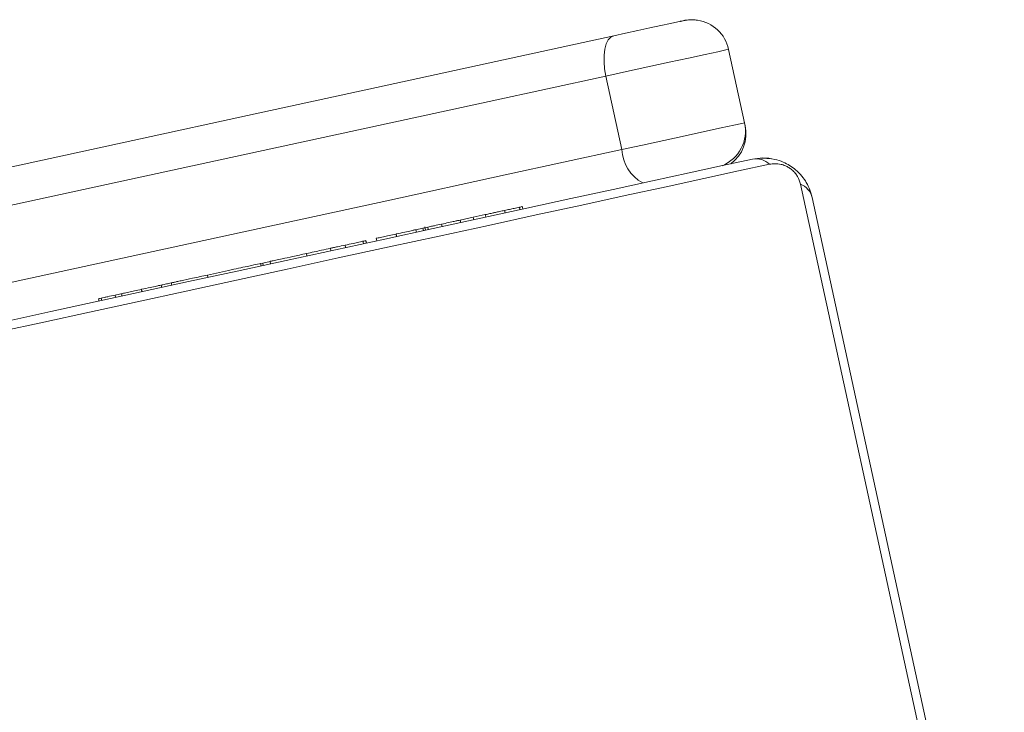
# Model space of a CAD drawing. Header units: inches. Extents: x -433 to 341, y -109 to 237.
# Tile 328 of 335: x 92.2914 to 92.3699, y 19.6351 to 19.6903. Entities that reach past the tile are written whole.
import ezdxf

# ---------------------------------------------------------------- set-up
doc = ezdxf.new("R2010")
doc.units = ezdxf.units.IN
doc.header["$MEASUREMENT"] = 0
doc.layers.add('1_projektowane', color=7, linetype='Continuous', lineweight=5)
doc.layers.add('urzadzenie', color=7, linetype='Continuous', lineweight=5)

# ---------------------------------------------------------------- blocks, each defined once
blk = doc.blocks.new('ddddd')
at = {"layer": 'urzadzenie', "color": 7, "linetype": 'Continuous'}
for p, q in [((74.40070316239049, -7.103365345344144), (74.4727031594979, -7.103365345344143)), ((74.47394429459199, -7.104055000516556), (74.39946153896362, -7.104055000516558)), ((74.38775171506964, -7.10736534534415), (74.3937517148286, -7.10736534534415)), ((74.3937517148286, -7.10736534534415), (74.39396432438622, -7.107365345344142)), ((74.39374992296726, -7.117372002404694), (74.3877499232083, -7.117372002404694)), ((74.39669882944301, -7.126085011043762), (74.39646484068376, -7.126085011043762)), ((74.3965018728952, -7.126323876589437), (74.39669880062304, -7.126323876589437)), ((74.39650171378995, -7.127538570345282), (74.39669866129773, -7.127538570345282)), ((74.39650306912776, -7.130093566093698), (74.39650211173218, -7.129102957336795)), ((74.39650211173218, -7.129102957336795), (74.39669849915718, -7.129102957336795)), ((74.39650208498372, -7.131153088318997), (74.39650306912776, -7.130093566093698)), ((74.39650306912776, -7.130093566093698), (74.3966984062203, -7.130093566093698)), ((74.39650208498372, -7.131153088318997), (74.39669831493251, -7.131153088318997)), ((74.39650171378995, -7.132671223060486), (74.39669819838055, -7.132671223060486)), ((74.39643713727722, -7.134018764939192), (74.39669810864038, -7.134018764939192)), ((74.39650186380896, -7.13379535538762), (74.39669812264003, -7.13379535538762)), ((74.39650424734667, -7.13419721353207), (74.3965042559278, -7.134018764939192)), ((74.39650427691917, -7.134769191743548), (74.39650424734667, -7.13419721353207)), ((74.39650424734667, -7.13419721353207), (74.39669809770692, -7.13419721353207)), ((74.396501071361, -7.134769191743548), (74.39669806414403, -7.134769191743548)), ((74.3965006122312, -7.136380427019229), (74.3965006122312, -7.136367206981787)), ((74.3965006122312, -7.136367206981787), (74.39669798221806, -7.136367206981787)), ((74.3965006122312, -7.136380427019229), (74.39669798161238, -7.136380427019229)), ((74.396501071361, -7.137993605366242), (74.39669791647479, -7.137993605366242)), ((74.39650212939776, -7.139086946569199), (74.39669788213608, -7.139086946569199)), ((74.39650476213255, -7.138852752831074), (74.3966978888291, -7.138852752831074)), ((74.39650482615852, -7.1388511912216), (74.39669788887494, -7.1388511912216)), ((74.39650499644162, -7.138841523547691), (74.39669788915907, -7.138841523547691)), ((74.39650171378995, -7.140537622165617), (74.39669784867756, -7.140537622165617)), ((74.39650187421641, -7.141728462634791), (74.3966978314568, -7.141728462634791)), ((74.39650167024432, -7.143687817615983), (74.39669782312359, -7.143687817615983)), ((74.39650263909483, -7.146644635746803), (74.39669785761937, -7.146644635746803)), ((74.39650424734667, -7.147243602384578), (74.39650428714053, -7.146644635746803)), ((74.39650284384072, -7.147430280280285), (74.39669787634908, -7.147430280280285)), ((74.39650425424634, -7.147430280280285), (74.39650424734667, -7.147243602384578)), ((74.39650424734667, -7.147243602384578), (74.39669787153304, -7.147243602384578)), ((74.39650167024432, -7.151754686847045), (74.3966980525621, -7.151754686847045)), ((74.3965021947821, -7.154711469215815), (74.39669824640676, -7.154711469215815)), ((74.396501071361, -7.155527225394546), (74.3966983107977, -7.155527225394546)), ((74.3965006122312, -7.157138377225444), (74.3965006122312, -7.157125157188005)), ((74.3965006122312, -7.157125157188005), (74.39669845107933, -7.157125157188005)), ((74.3965006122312, -7.157138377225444), (74.39669845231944, -7.157138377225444)), ((74.396501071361, -7.158751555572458), (74.39669861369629, -7.158751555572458)), ((74.39650429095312, -7.159281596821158), (74.39669867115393, -7.159281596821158)), ((74.39650444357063, -7.160418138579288), (74.3966988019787, -7.160418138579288)), ((74.39650465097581, -7.160635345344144), (74.39669882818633, -7.160635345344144))]:
    blk.add_line(p, q, dxfattribs=at)
at = {"layer": 'urzadzenie', "color": 7, "linetype": 'Continuous', "flags": 128}
for points in [[(74.39930060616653, -7.103621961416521), (74.39992988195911, -7.103442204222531), (74.40071024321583, -7.103365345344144)], [(74.39671024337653, -7.107365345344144), (74.39678710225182, -7.10658498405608), (74.3969902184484, -7.105895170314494)], [(74.3973925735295, -7.106123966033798), (74.39739163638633, -7.108650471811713), (74.39739076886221, -7.111469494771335), (74.39738997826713, -7.114557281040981), (74.39738927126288, -7.117887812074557), (74.39738865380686, -7.121433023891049), (74.39738813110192, -7.125163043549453), (74.39738770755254, -7.129046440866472), (74.39738738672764, -7.133050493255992), (74.39738717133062, -7.137141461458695), (74.39738706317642, -7.141284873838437), (74.39738706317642, -7.145445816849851), (74.39738717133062, -7.149589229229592), (74.39738738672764, -7.153680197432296), (74.39738770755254, -7.157684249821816), (74.39738813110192, -7.161567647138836), (74.39738865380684, -7.165297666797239), (74.39738927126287, -7.168842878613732), (74.39738997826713, -7.172173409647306), (74.39739076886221, -7.175261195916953), (74.39739163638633, -7.178080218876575), (74.39739257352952, -7.180606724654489)], [(74.38775171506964, -7.10736534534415), (74.38775122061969, -7.107586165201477), (74.38775075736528, -7.108234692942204), (74.38775035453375, -7.109270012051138), (74.38775003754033, -7.110626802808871), (74.38774982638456, -7.112219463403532), (74.38774973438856, -7.1139475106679), (74.38774976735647, -7.115701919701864), (74.3877499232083, -7.117372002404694)], [(74.39374992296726, -7.117372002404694), (74.39374976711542, -7.115701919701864), (74.3937497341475, -7.1139475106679), (74.3937498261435, -7.112219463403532), (74.39375003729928, -7.110626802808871), (74.3937503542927, -7.109270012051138), (74.39375075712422, -7.108234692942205), (74.39375122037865, -7.107586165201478), (74.3937517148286, -7.10736534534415)], [(74.39670316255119, -7.179365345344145), (74.39670225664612, -7.176923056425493), (74.39670141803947, -7.174198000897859), (74.39670065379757, -7.1712131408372), (74.39669997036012, -7.167993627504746), (74.39669937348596, -7.164566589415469), (74.39669886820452, -7.160960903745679), (74.39669845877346, -7.157206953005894), (74.39669814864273, -7.153336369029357), (74.3966979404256, -7.149381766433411), (74.39669783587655, -7.145376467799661), (74.39669783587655, -7.141354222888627), (74.3966979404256, -7.137348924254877), (74.39669814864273, -7.133394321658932), (74.39669845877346, -7.129523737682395), (74.39669886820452, -7.125769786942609), (74.39669937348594, -7.122164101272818), (74.3966999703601, -7.118737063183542), (74.39670065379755, -7.115517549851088), (74.39670141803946, -7.112532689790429), (74.39670225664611, -7.109807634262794), (74.39670316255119, -7.107365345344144)], [(74.3847506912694, -7.116083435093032), (74.38475060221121, -7.115129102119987), (74.38475058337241, -7.114126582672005), (74.38475063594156, -7.113139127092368), (74.38475075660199, -7.112229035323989), (74.38475093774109, -7.111453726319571), (74.38475116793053, -7.11086211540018), (74.38475127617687, -7.11067734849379)], [(74.3877499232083, -7.117372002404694), (74.38716466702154, -7.117347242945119), (74.38660193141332, -7.117273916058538), (74.38608334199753, -7.117154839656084), (74.38562882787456, -7.116994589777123), (74.38525585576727, -7.116799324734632), (74.38497875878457, -7.116576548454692), (74.38480818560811, -7.116334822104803), (74.3847506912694, -7.116083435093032)], [(74.3847592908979, -7.248696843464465), (74.38475922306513, -7.238151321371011), (74.38475905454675, -7.227619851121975), (74.38475878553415, -7.217114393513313), (74.38475841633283, -7.206646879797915), (74.38475794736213, -7.19622919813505), (74.38475737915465, -7.185873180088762), (74.38475671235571, -7.175590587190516), (74.38475594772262, -7.16539309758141), (74.3847550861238, -7.155292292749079), (74.38475412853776, -7.145299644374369), (74.38475307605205, -7.135426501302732), (74.38475192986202, -7.125684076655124), (74.3847506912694, -7.116083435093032)], [(74.3877499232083, -7.117372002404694), (74.38775114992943, -7.126880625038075), (74.38775228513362, -7.136529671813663), (74.3877533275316, -7.146308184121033), (74.3877542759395, -7.156205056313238), (74.3877551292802, -7.166209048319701), (74.38775588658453, -7.176308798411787), (74.38775654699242, -7.186492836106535), (74.38775710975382, -7.196749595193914), (74.3877575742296, -7.207067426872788), (74.38775793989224, -7.217434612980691), (74.38775820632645, -7.227839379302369), (74.38775837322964, -7.238269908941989), (74.38775844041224, -7.248714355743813)], [(74.3937584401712, -7.248714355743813), (74.39375837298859, -7.238269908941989), (74.3937582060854, -7.227839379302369), (74.39375793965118, -7.217434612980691), (74.39375757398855, -7.207067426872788), (74.39375710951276, -7.196749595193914), (74.39375654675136, -7.186492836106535), (74.39375588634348, -7.176308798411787), (74.39375512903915, -7.166209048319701), (74.39375427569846, -7.156205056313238), (74.39375332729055, -7.146308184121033), (74.39375228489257, -7.136529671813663), (74.39375114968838, -7.126880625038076), (74.39374992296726, -7.117372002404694)]]:
    blk.add_lwpolyline(points, dxfattribs=at)
at = {"layer": 'urzadzenie', "color": 7, "linetype": 'Continuous'}
for centre, radius, start, end in [((74.4007465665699, -7.104905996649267), 0.001541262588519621, 91.61374521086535, 146.4858979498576), ((74.39824309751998, -7.107408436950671), 0.001540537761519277, 123.5108932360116, 178.3971251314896), ((74.38775171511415, -7.110365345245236), 0.002999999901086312, 90.00000084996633, 159.0665268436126), ((74.39375171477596, -7.110365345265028), 0.002999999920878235, 10.41877308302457, 89.99999899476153), ((74.39396432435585, -7.110365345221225), 0.002999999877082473, 24.11585195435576, 89.99999942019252), ((74.3942833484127, -7.114208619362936), 0.003208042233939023, 260.4285412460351, 318.8907596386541)]:
    blk.add_arc(centre, radius, start, end, dxfattribs=at)
for points, knots in [([(74.39670316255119, -7.107365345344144), (74.39671833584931, -7.107095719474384), (74.39675009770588, -7.106531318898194), (74.3970230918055, -7.105724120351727), (74.39741262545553, -7.105060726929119), (74.39781527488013, -7.104577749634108), (74.39828960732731, -7.104152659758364), (74.39884045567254, -7.103805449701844), (74.3996776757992, -7.103448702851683), (74.40028339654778, -7.103399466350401), (74.40070316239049, -7.103365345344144)], [0, 0, 0, 0, 0.1431008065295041, 0.2995490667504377, 0.405379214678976, 0.4896584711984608, 0.5746221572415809, 0.6831315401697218, 0.780409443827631, 0.9999999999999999, 0.9999999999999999, 0.9999999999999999, 0.9999999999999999]), ([(74.39946153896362, -7.104055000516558), (74.39925331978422, -7.104069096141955), (74.39896356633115, -7.104088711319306), (74.398514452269, -7.104274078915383), (74.39822276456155, -7.104454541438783), (74.39796674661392, -7.104682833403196), (74.39775160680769, -7.104942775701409), (74.39754544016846, -7.105301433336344), (74.39741402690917, -7.105716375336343), (74.39739976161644, -7.10598740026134), (74.3973925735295, -7.106123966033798)], [0, 0, 0, 0, 0.2449958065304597, 0.340931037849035, 0.4376394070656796, 0.5085807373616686, 0.5795476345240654, 0.675598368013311, 0.8365384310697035, 1, 1, 1, 1]), ([(74.38495168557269, -7.10929397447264), (74.3849080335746, -7.109419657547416), (74.38482862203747, -7.109648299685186), (74.38477556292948, -7.109959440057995), (74.38475707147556, -7.110164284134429), (74.38475290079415, -7.110275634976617), (74.38475213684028, -7.110313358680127), (74.38475190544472, -7.110329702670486), (74.3847517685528, -7.110343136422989), (74.38475166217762, -7.110359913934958), (74.38475152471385, -7.110406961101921), (74.38475138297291, -7.110472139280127), (74.38475128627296, -7.110670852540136), (74.3847512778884, -7.110688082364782)], [0, 0, 0, 0, 0.1540165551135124, 0.2801862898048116, 0.36362635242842, 0.3942012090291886, 0.4078023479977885, 0.4176173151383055, 0.4313355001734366, 0.4583747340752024, 0.5432327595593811, 0.960395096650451, 1, 1, 1, 1]), ([(74.39650171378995, -7.127538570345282), (74.3965017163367, -7.127399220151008), (74.3965017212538, -7.127130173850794), (74.39650176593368, -7.126684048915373), (74.39650183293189, -7.126458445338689), (74.3965018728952, -7.126323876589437)], [0, 0, 0, 0, 0.3024325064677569, 0.5839126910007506, 1, 1, 1, 1]), ([(74.3965018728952, -7.126323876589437), (74.39650189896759, -7.126269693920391), (74.39650195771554, -7.126147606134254), (74.39650203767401, -7.126080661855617), (74.39650208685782, -7.126091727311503), (74.39650209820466, -7.126094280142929)], [0, 0, 0, 0, 0.3803581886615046, 0.8570469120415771, 0.9999999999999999, 0.9999999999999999, 0.9999999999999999, 0.9999999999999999]), ([(74.39650211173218, -7.129102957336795), (74.3965020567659, -7.129040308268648), (74.39650194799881, -7.128916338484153), (74.39650182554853, -7.128619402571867), (74.39650175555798, -7.128270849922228), (74.39650171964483, -7.127928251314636), (74.39650171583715, -7.127674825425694), (74.39650171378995, -7.127538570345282)], [0, 0, 0, 0, 0.2669382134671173, 0.5282165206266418, 0.6686670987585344, 0.8218580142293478, 0.9999999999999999, 0.9999999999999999, 0.9999999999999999, 0.9999999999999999]), ([(74.39650171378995, -7.132671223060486), (74.39650171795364, -7.132471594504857), (74.39650172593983, -7.132088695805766), (74.39650181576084, -7.131627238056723), (74.3965019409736, -7.131327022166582), (74.39650203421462, -7.131214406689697), (74.39650208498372, -7.131153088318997)], [0, 0, 0, 0, 0.2720777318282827, 0.5218602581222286, 0.7396561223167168, 1, 1, 1, 1]), ([(74.39650186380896, -7.13379535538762), (74.39650183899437, -7.133720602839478), (74.39650178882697, -7.133569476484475), (74.39650172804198, -7.133185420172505), (74.3965017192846, -7.132869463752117), (74.39650171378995, -7.132671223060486)], [0, 0, 0, 0, 0.2672170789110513, 0.5402296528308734, 1, 1, 1, 1]), ([(74.39650207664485, -7.134005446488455), (74.39650205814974, -7.134008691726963), (74.39650198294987, -7.134021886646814), (74.3965019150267, -7.133892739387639), (74.39650186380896, -7.13379535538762)], [0, 0, 0, 0, 0.2459460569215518, 1, 1, 1, 1]), ([(74.3965006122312, -7.136367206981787), (74.39650062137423, -7.136129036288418), (74.39650063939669, -7.135659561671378), (74.3965007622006, -7.135140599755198), (74.39650091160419, -7.134825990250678), (74.39650101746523, -7.134788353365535), (74.396501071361, -7.134769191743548)], [0, 0, 0, 0, 0.2822600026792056, 0.5563820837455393, 0.7741460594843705, 1, 1, 1, 1]), ([(74.396501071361, -7.137993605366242), (74.39650100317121, -7.137962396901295), (74.39650086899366, -7.137900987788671), (74.39650071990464, -7.137470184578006), (74.39650062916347, -7.136944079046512), (74.39650061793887, -7.136570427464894), (74.3965006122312, -7.136380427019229)], [0, 0, 0, 0, 0.2836123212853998, 0.5580659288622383, 0.7752781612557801, 1, 1, 1, 1]), ([(74.39650171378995, -7.140537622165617), (74.39650172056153, -7.140313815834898), (74.39650173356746, -7.139883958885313), (74.39650184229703, -7.139400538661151), (74.39650198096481, -7.139130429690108), (74.39650207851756, -7.139101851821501), (74.39650212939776, -7.139086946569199)], [0, 0, 0, 0, 0.2884731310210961, 0.5540601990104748, 0.7674128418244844, 1, 1, 1, 1]), ([(74.39650450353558, -7.139086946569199), (74.39650453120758, -7.139028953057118), (74.39650460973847, -7.138864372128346), (74.39650470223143, -7.138857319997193), (74.39650476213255, -7.138852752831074)], [0, 0, 0, 0, 0.3523707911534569, 1, 1, 1, 1]), ([(74.39650476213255, -7.138852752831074), (74.39650477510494, -7.138852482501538), (74.39650479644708, -7.138852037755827), (74.3965048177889, -7.13885142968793), (74.39650482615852, -7.1388511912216)], [0, 0, 0, 0, 0.607829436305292, 1, 1, 1, 1]), ([(74.39650482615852, -7.1388511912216), (74.39650484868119, -7.138847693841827), (74.39650490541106, -7.138838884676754), (74.39650496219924, -7.138840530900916), (74.39650499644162, -7.138841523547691)], [0, 0, 0, 0, 0.3970160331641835, 1, 1, 1, 1]), ([(74.39650187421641, -7.141728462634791), (74.39650184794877, -7.141646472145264), (74.39650179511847, -7.141481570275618), (74.39650172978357, -7.141077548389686), (74.39650171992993, -7.140744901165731), (74.39650171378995, -7.140537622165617)], [0, 0, 0, 0, 0.2715057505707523, 0.5460609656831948, 1, 1, 1, 1]), ([(74.39650167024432, -7.143687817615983), (74.39650167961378, -7.143263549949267), (74.39650169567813, -7.142536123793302), (74.39650182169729, -7.141966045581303), (74.39650187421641, -7.141728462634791)], [0, 0, 0, 0, 0.5832449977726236, 1, 1, 1, 1]), ([(74.39650263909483, -7.146644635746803), (74.39650253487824, -7.146625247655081), (74.39650233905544, -7.14658881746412), (74.39650207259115, -7.146247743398), (74.39650185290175, -7.145665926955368), (74.39650169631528, -7.144779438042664), (74.39650167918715, -7.14406226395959), (74.39650167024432, -7.143687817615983)], [0, 0, 0, 0, 0.2163819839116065, 0.4065813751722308, 0.5802028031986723, 0.7808181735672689, 1, 1, 1, 1]), ([(74.39650167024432, -7.151754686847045), (74.39650168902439, -7.151089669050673), (74.39650172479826, -7.149822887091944), (74.39650202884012, -7.14837760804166), (74.39650242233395, -7.147561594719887), (74.39650269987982, -7.147475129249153), (74.39650284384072, -7.147430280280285)], [0, 0, 0, 0, 0.2956183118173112, 0.5631186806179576, 0.7733930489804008, 1, 1, 1, 1]), ([(74.3965021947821, -7.154711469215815), (74.39650215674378, -7.154701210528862), (74.3965020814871, -7.154680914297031), (74.3965019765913, -7.154509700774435), (74.39650188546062, -7.154246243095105), (74.39650177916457, -7.153750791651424), (74.39650168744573, -7.152903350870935), (74.39650167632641, -7.152160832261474), (74.39650167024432, -7.151754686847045)], [0, 0, 0, 0, 0.1038876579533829, 0.2055358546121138, 0.3108537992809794, 0.4242980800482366, 0.6851005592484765, 1, 1, 1, 1]), ([(74.3965045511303, -7.155527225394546), (74.39650453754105, -7.15550481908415), (74.39650447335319, -7.155398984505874), (74.39650437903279, -7.155153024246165), (74.39650433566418, -7.154842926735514), (74.39650431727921, -7.154711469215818)], [0, 0, 0, 0, 0.1339868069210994, 0.6328769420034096, 1, 1, 1, 1]), ([(74.3965006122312, -7.157125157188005), (74.39650062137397, -7.156886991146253), (74.39650063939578, -7.156417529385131), (74.39650076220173, -7.155898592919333), (74.39650091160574, -7.155584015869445), (74.39650101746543, -7.155546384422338), (74.396501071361, -7.155527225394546)], [0, 0, 0, 0, 0.282260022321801, 0.5563777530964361, 0.7741417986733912, 1, 1, 1, 1]), ([(74.396501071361, -7.158751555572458), (74.3965010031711, -7.158720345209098), (74.39650086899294, -7.158658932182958), (74.39650071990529, -7.158228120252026), (74.39650062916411, -7.157702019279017), (74.39650061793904, -7.157328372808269), (74.3965006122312, -7.157138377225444)], [0, 0, 0, 0, 0.2836137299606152, 0.5580703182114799, 0.7752830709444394, 1, 1, 1, 1]), ([(74.39650429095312, -7.159281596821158), (74.39650429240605, -7.159120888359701), (74.39650429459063, -7.158879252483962), (74.39650432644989, -7.158668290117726), (74.39650433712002, -7.158597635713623)], [0, 0, 0, 0, 0.6650852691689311, 1, 1, 1, 1]), ([(74.39650444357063, -7.160418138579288), (74.39650441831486, -7.160343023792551), (74.39650436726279, -7.160191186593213), (74.39650430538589, -7.15980264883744), (74.39650429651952, -7.159482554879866), (74.39650429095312, -7.159281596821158)], [0, 0, 0, 0, 0.2670725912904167, 0.5398611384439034, 1, 1, 1, 1]), ([(74.39650465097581, -7.160635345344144), (74.39650460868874, -7.160624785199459), (74.39650453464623, -7.160606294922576), (74.39650447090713, -7.160474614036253), (74.39650444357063, -7.160418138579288)], [0, 0, 0, 0, 0.5711187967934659, 1, 1, 1, 1])]:
    blk.add_open_spline(points, degree=3, knots=knots, dxfattribs=at)

msp = doc.modelspace()

# ---------------------------------------------------------------- block references
at = {"layer": '1_projektowane', "rotation": 282.26876524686}
msp.add_blockref('ddddd', (83.48572953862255, 93.8871082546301), dxfattribs=at)

doc.saveas('drawing.dxf')
